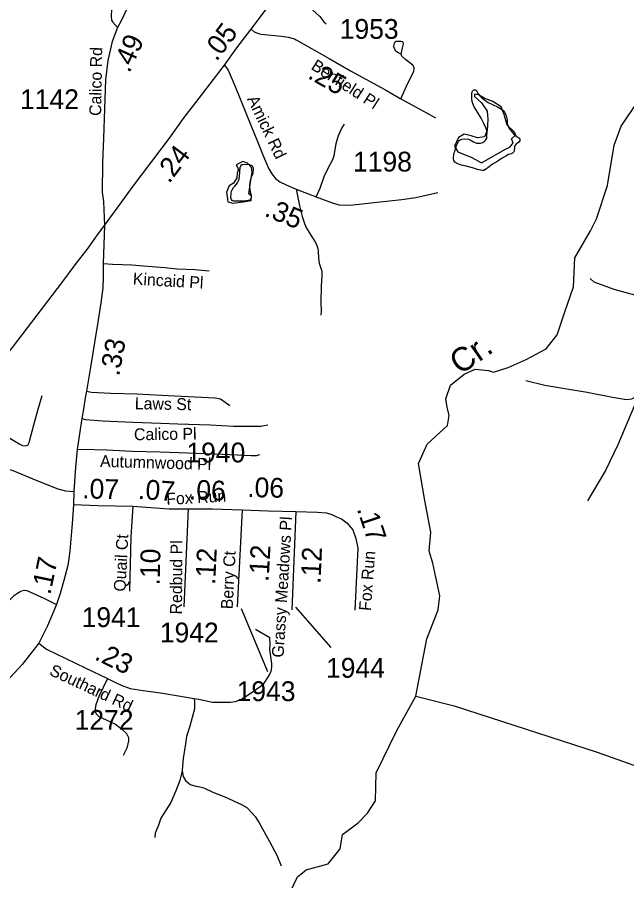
# Model space of a CAD drawing. Extents: x 1159738 to 1321356, y 736314 to 882035.
# Drawn here: x 1226764 to 1230616, y 772392 to 777846 of the extents above; entities that cross this region are included whole.
import ezdxf

# ---------------------------------------------------------------- set-up
doc = ezdxf.new("R2010")
doc.units = 0
for name, color, linetype in [('Exist Hydrographic Creek Single Shore', 7, 'Continuous'), ('Exist Hydrographic Creek Single Shore Label', 7, 'Continuous'), ('Exist Hydrographic Misc Water Feature', 7, 'Continuous'), ('Exist Hydrographic Pond Under 1500 Sq Ft', 7, 'Continuous'), ('Exist Road Non-System Type 51', 7, 'Continuous'), ('Exist Road Non-System Type 51 Label', 7, 'Continuous'), ('Exist Road Primary US Attributed', 7, 'Continuous'), ('Exist Road Primary US Mileage Hundredths English Label', 7, 'Continuous'), ('Exist Road Secondary Mileage Hundredths English Label', 7, 'Continuous'), ('Exist Road Secondary Type 51 Attributed', 7, 'Continuous'), ('Exist Road Secondary Type 51 Label', 7, 'Continuous'), ('Exist Road Secondary Type 51 Number Label', 7, 'Continuous')]:
    doc.layers.add(name, color=color, linetype=linetype)

msp = doc.modelspace()

# ---------------------------------------------------------------- linework, layer by layer
at = {"layer": 'Exist Hydrographic Creek Single Shore'}
for points in [[(1229283.5, 773556.8), (1229352.8, 773920), (1229424.7, 774103), (1229435.6, 774190.2), (1229389.9, 774396.5), (1229368.1, 774472.7), (1229379, 774592.6), (1229340.9, 774793), (1229300.3, 775027.5), (1229355.2, 775150.1), (1229483.9, 775266.7), (1229493.4, 775330.4), (1229481.2, 775381.9), (1229473.1, 775436.2), (1229502.9, 775521.6), (1229588.2, 775590.7), (1229658.7, 775623.2), (1229742.6, 775613.7), (1229773.8, 775604.3), (1229867.3, 775634.1), (1229979.7, 775682.9), (1230105.9, 775751.3), (1230176.9, 775838.9), (1230222.2, 775978.4), (1230278.7, 776142.8), (1230288, 776325.1), (1230386.8, 776497.6), (1230424.8, 776571.7), (1230494.7, 776782.1), (1230535.9, 777037.5), (1230580.1, 777157.5), (1230689.2, 777315.1)], [(1228465.9, 772271.7), (1228535.6, 772415.5), (1228589.3, 772460.3), (1228728.6, 772497.4), (1228804.9, 772593.2), (1228820.1, 772682.6), (1228918.1, 772756.6), (1228976.9, 772817.6), (1229029.1, 772896.4), (1229033.2, 773073.9), (1229163.8, 773339.7), (1229283.5, 773556.8)], [(1229283.5, 773556.8), (1229525.2, 773495.8), (1230429.2, 773203.2), (1230843.2, 773057)]]:
    msp.add_lwpolyline(points, dxfattribs=at)
at = {"layer": 'Exist Hydrographic Misc Water Feature'}
for points in [[(1229732.7, 777095.4), (1229733.5, 777123.3), (1229728, 777144), (1229712.8, 777173.8), (1229695.6, 777208.6), (1229672.5, 777245.2), (1229651.5, 777280.1), (1229645.9, 777294.1), (1229638.4, 777313.9), (1229636.8, 777332), (1229637.7, 777366.5), (1229642, 777377.9), (1229648.2, 777386), (1229654.3, 777387.5), (1229660.2, 777387.4), (1229666.2, 777383.2), (1229667.9, 777377.4), (1229675.7, 777364.9), (1229687.3, 777349.1), (1229699, 777338.2), (1229716.6, 777323.9), (1229740.2, 777307.8), (1229767.9, 777295), (1229803.5, 777277.8), (1229831.1, 777260.8), (1229840.9, 777252.5), (1229846.6, 777244.9), (1229850.4, 777234.2), (1229854.2, 777224.3), (1229859.3, 777194.7), (1229860.8, 777172.5), (1229866.4, 777158.4), (1229874, 777141.9), (1229883.7, 777129.4), (1229903.1, 777106.8), (1229920.9, 777092.5), (1229934.6, 777084), (1229938.6, 777082.3), (1229940.4, 777076.5), (1229940.2, 777068.3), (1229940, 777064.2), (1229933.9, 777056.1), (1229925.7, 777050.5), (1229915.5, 777042.5), (1229909.3, 777032.8), (1229907.1, 777027.1), (1229904.4, 777005), (1229902.3, 776995.2), (1229894.1, 776987.1), (1229886, 776983.2), (1229869.8, 776977.8), (1229851.5, 776968.3), (1229825.2, 776953.3), (1229800.8, 776937.3), (1229768.2, 776918.3), (1229745.7, 776900.7), (1229723.3, 776883.9), (1229713.1, 776877.5), (1229705.1, 776877.7), (1229693.1, 776878.8), (1229673.4, 776884.9), (1229641.6, 776895.4), (1229601.7, 776904.4), (1229572, 776911.5), (1229548.1, 776920.2), (1229530.3, 776930.5), (1229522.6, 776940.4), (1229520.9, 776951.2), (1229523.8, 776984.7), (1229528, 776992.8), (1229541.1, 777036.1), (1229551.8, 777060.5), (1229556, 777066.1), (1229566.1, 777071.7), (1229574.2, 777075.6), (1229590.2, 777077), (1229616.1, 777074.8), (1229626.1, 777070.5), (1229647.8, 777059.4), (1229667.5, 777050.8), (1229679.5, 777050.6), (1229691.5, 777050.3), (1229705.6, 777054.1), (1229718, 777063.7), (1229726.2, 777071.8), (1229732.4, 777081.5), (1229732.7, 777095.4)], [(1228139.8, 776779.6), (1228156.3, 776799), (1228162.6, 776812.8), (1228167, 776825), (1228169.3, 776841.4), (1228172.8, 776897.1), (1228177, 776906.9), (1228183.4, 776915), (1228189.3, 776916.5), (1228207.3, 776917.7), (1228231.3, 776915.6), (1228237.2, 776913), (1228249.1, 776907.1), (1228252.9, 776898.8), (1228254.8, 776893), (1228254, 776862.6), (1228251.7, 776852.8), (1228243.2, 776834.9), (1228236.7, 776813), (1228234.4, 776801.5), (1228231.7, 776777.7), (1228233.2, 776757.2), (1228236.9, 776743.2), (1228242.3, 776719.3), (1228241.9, 776705.4), (1228237.6, 776695.6), (1228233.5, 776689.1), (1228223.3, 776687.7), (1228199.4, 776684), (1228169.2, 776683), (1228131.3, 776683.8), (1228123.4, 776688), (1228117.5, 776693.9), (1228113.7, 776704.6), (1228116.6, 776734.1), (1228119, 776748), (1228123.1, 776756.2), (1228131.5, 776769.9), (1228139.8, 776779.6)]]:
    msp.add_lwpolyline(points, dxfattribs=at)
at = {"layer": 'Exist Hydrographic Pond Under 1500 Sq Ft'}
for points in [[(1229654.8, 777345.2), (1229698.6, 777304.7), (1229734, 777252.4), (1229739.1, 777200.2), (1229734, 777129.3), (1229717.2, 777090.5), (1229673.3, 777083.8), (1229632.9, 777097.3), (1229589.1, 777107.4), (1229553.7, 777087.1), (1229528.4, 777031.5), (1229548.6, 776996.1), (1229637.9, 776958.9), (1229698.6, 776926.9), (1229761, 776962.3), (1229845.3, 777011.2), (1229879, 777028.1), (1229897.5, 777053.4), (1229887.4, 777078.7), (1229914.4, 777102.3), (1229905.9, 777119.2), (1229860.4, 777164.7), (1229841.9, 777232.2), (1229821.7, 777279.4), (1229769.4, 777313.2), (1229718.9, 777333.4), (1229680.1, 777355.3), (1229654.8, 777360.4)], [(1228147.9, 776913.4), (1228163.1, 776886.4), (1228154.7, 776861.1), (1228151.3, 776830.8), (1228131.1, 776797), (1228104.1, 776780.1), (1228087.2, 776741.4), (1228090.6, 776712.7), (1228095.7, 776680.6), (1228127.7, 776670.5), (1228191.7, 776678.9), (1228242.3, 776689.1), (1228244, 776716.1), (1228227.1, 776731.2), (1228237.2, 776788.6), (1228249, 776866.2), (1228244, 776896.5), (1228218.7, 776923.5), (1228190, 776935.3)]]:
    msp.add_lwpolyline(points, close=True, dxfattribs=at)
at = {"layer": 'Exist Road Non-System Type 51'}
for points in [[(1227371.7, 778029.9), (1227371.1, 778009.4), (1227370.6, 777986), (1227362.6, 777936.5), (1227358, 777852.4), (1227360.3, 777826.2), (1227367.1, 777816), (1227397.7, 777780.6)], [(1228446.3, 778044.4), (1228503.7, 777998.1), (1228594.7, 777925.7), (1228632.8, 777890.8), (1228675.8, 777849.6), (1228702.6, 777816.5), (1228715.7, 777804)], [(1229190.5, 777611.7), (1229198.6, 777651.6), (1229204.2, 777677.8), (1229202.3, 777686.6), (1229198.6, 777690.3), (1229191.1, 777692.2), (1229176.1, 777692.2), (1229166.8, 777692.8), (1229158.6, 777691.6), (1229151.8, 777687.8), (1229146.2, 777681), (1229143.7, 777672.8), (1229142.4, 777661.6), (1229148, 777646), (1229152.4, 777638.5), (1229168, 777626), (1229190.5, 777611.7)], [(1229187.9, 777330.1), (1229232.8, 777429.8), (1229269.6, 777504), (1229273.4, 777519), (1229273.4, 777529), (1229264.6, 777542.1), (1229217.9, 777578), (1229194.8, 777599.2), (1229190.5, 777611.7)], [(1228652.8, 776710.9), (1228677.6, 776765.5), (1228703.5, 776839), (1228730.6, 776896.2), (1228757.7, 776946.2), (1228766.1, 776972.1), (1228771.5, 776995), (1228779.3, 777048.3), (1228792.5, 777092.8), (1228814.2, 777141), (1228831.7, 777170)], [(1228527.1, 776760.3), (1228548.9, 776654.1), (1228565.8, 776588.1), (1228580.2, 776542.9), (1228592.9, 776514), (1228630.8, 776452.5), (1228647.5, 776426.9), (1228658.4, 776403.4), (1228663.8, 776384.7), (1228665.6, 776367.3), (1228667.4, 776324.5), (1228672.2, 776292), (1228688.5, 776242.2), (1228689.7, 776212.1), (1228684.8, 776148.2), (1228682.5, 776043.6), (1228684.3, 775990), (1228683.1, 775964.3)], [(1227307.7, 776289.9), (1227365.9, 776286.4), (1227488.6, 776281.1), (1227562.7, 776274.9), (1227696, 776264.3), (1227775.4, 776256.4), (1227885.8, 776252), (1227977.6, 776244.9)], [(1230796.8, 776064.7), (1230714.2, 776077.4), (1230536.5, 776125), (1230411.1, 776172.7), (1230385.7, 776196.5)], [(1230665.2, 775442.9), (1230646.2, 775433.4), (1230614.5, 775428.6), (1230525.6, 775442.9), (1230366.9, 775474.7), (1230224, 775498.5), (1230098.6, 775519.2), (1229978.5, 775549.3)], [(1226408.5, 775381), (1226448, 775346.5), (1226521.3, 775303.2), (1226665.2, 775218.4), (1226748.1, 775168.1), (1226780.8, 775148.7), (1226797.5, 775140.7), (1226816.1, 775139), (1226832, 775142.5), (1226839.9, 775159.3), (1226869, 775271.4), (1226896.4, 775369.5), (1226920.9, 775455.7)], [(1227201.5, 775484.2), (1227233.7, 775477.9), (1227352.9, 775471.7), (1227520.6, 775466.4), (1227675, 775458.5), (1228012.6, 775441.7), (1228047.9, 775434.6), (1228107.1, 775394)], [(1230665.2, 775442.9), (1230670.2, 775419.9), (1230663.9, 775388.1), (1230560.7, 775145.1), (1230481.3, 774983.1), (1230367, 774790.9)], [(1227172.7, 775311.3), (1227195, 775304), (1227303.5, 775296.9), (1227496.8, 775288.1), (1227671.6, 775281), (1227780.1, 775276.6), (1227984.4, 775270.4), (1228131, 775263.3), (1228247.5, 775262.4), (1228304.5, 775262.5), (1228347.8, 775270.4)], [(1227143.9, 775115.5), (1227172.9, 775118), (1227330.8, 775113.6), (1227490.6, 775105.7), (1227668, 775100.4), (1228012.7, 775088), (1228155.7, 775080.9), (1228241.9, 775078.3), (1228275.4, 775078.3), (1228296.6, 775083.6)], [(1226688.2, 774996.7), (1226735.6, 774982), (1226887.3, 774918.9), (1227020, 774867.4), (1227069.9, 774853.5), (1227121.6, 774850.5)], [(1226702.3, 774150.5), (1226729.5, 774178.9), (1226747.8, 774194.9), (1226766.7, 774208.5), (1226782.7, 774217.4), (1226792.7, 774222.7), (1226808.1, 774226.3), (1226825.2, 774223.9), (1226932.3, 774175.4), (1227011.7, 774135.6)], [(1228039.3, 773519.3), (1228110.6, 773518.4), (1228143.2, 773523.7), (1228177.5, 773536.9), (1228237.3, 773574.8), (1228320, 773632.9), (1228356.1, 773688.4), (1228368.1, 773714.6), (1228373.4, 773737.5), (1228373.4, 773763), (1228361.1, 773851.1), (1228362, 773886.3), (1228360.2, 773925.5), (1228269.6, 773978.4)], [(1227335.7, 773668.6), (1227280.8, 773555), (1227261, 773502.2), (1227257, 773478.4), (1227258.4, 773457.2), (1227263.6, 773445.4), (1227280.8, 773428.2), (1227325.7, 773408.4), (1227385, 773380.7), (1227423.3, 773351.6), (1227455, 773321.2), (1227466.9, 773296.1), (1227468.2, 773275), (1227457.6, 773228.8), (1227433.9, 773181.8)], [(1227882.1, 773543.1), (1227885, 773519.8), (1227883.7, 773476.3), (1227855.9, 773368), (1227833.5, 773301.9), (1227826.9, 773257), (1227812.4, 773164.6), (1227808.4, 773117), (1227805.8, 773085.3)], [(1227805.8, 773085.3), (1227791.2, 773024.1), (1227766.1, 772959.4), (1227735.8, 772885.4), (1227672.4, 772786.4), (1227656.6, 772741.5), (1227635.5, 772692.6), (1227632.8, 772663.6)], [(1227805.8, 773085.3), (1227813.6, 773049.2), (1227828.2, 773024.1), (1227857.2, 773000.3), (1227892.8, 772988.4), (1227917.9, 772984.5), (1227944.3, 772977.9), (1228001, 772950.1), (1228076.3, 772921.1), (1228180.5, 772873.5), (1228216.1, 772853.7), (1228247.8, 772820.7), (1228268.9, 772796.9), (1228292.7, 772757.3), (1228357.4, 772639.8), (1228404.9, 772552.6), (1228431.3, 772485.3)]]:
    msp.add_lwpolyline(points, dxfattribs=at)
at = {"layer": 'Exist Road Primary US Attributed'}
for points in [[(1228241.8, 777770.7), (1228326.2, 777883), (1228396.2, 777978.7), (1228446.3, 778044.4), (1228509.9, 778131.4), (1228570.4, 778212.9), (1228684.7, 778364.5), (1228804.8, 778527.2), (1228884.6, 778634.9), (1228897.5, 778651.8), (1228972.2, 778752.3), (1229033.9, 778835.5), (1229044.4, 778848.4), (1229134.1, 778968.9), (1229200, 779055.9), (1229332.9, 779233.7), (1229368.5, 779280.4), (1229474.6, 779422.5)], [(1228073.1, 777542.1), (1228152.6, 777652.9), (1228241.8, 777770.7)], [(1227315.6, 776530), (1227377.9, 776615.7), (1227497.9, 776777.8), (1227614.4, 776935), (1227725.8, 777081.7), (1227819.2, 777213.1), (1227893.5, 777306.6), (1228073.1, 777542.1)], [(1225354.6, 774471.4), (1225454.8, 774551.7), (1225742.4, 774778.1), (1225919.8, 774925.5), (1226113.9, 775096.3), (1226203.1, 775179.5), (1226250.7, 775222.6), (1226279.5, 775252.2), (1226408.5, 775381), (1226460.5, 775439.3), (1226546.1, 775531.6), (1226620.3, 775618.2), (1226667.9, 775677.4), (1226734, 775760.1), (1226951.8, 776043), (1227053.3, 776177.3), (1227129.9, 776282.1), (1227211.9, 776388.1), (1227260.3, 776455.6), (1227266.3, 776464.3), (1227315.6, 776530)]]:
    msp.add_lwpolyline(points, dxfattribs=at)
at = {"layer": 'Exist Road Secondary Type 51 Attributed'}
for p, q in [((1227845.4, 774740.5), (1227817.5, 774121)), ((1228186.7, 774733.4), (1228153.9, 774121)), ((1228525.8, 774724.1), (1228499.5, 774102.4))]:
    msp.add_line(p, q, dxfattribs=at)
for points in [[(1227483, 777951.3), (1227420.9, 777822.5), (1227397.7, 777780.6), (1227364.4, 777692.9), (1227336.7, 777572.4), (1227322.3, 777450.3), (1227315.7, 777267.7), (1227310.1, 777081.2), (1227303.5, 776925.2), (1227301.5, 776740.1), (1227308.5, 776681.2), (1227315.6, 776530)], [(1228241.8, 777770.7), (1228262.2, 777752.6), (1228289.6, 777742.7), (1228305.4, 777739.8), (1228433.7, 777727), (1228476.3, 777720.5), (1228516, 777708.3), (1228527.7, 777702.4), (1228734.5, 777584.7), (1228869.3, 777508.2), (1229086.6, 777388.9), (1229187.9, 777330.1), (1229355.4, 777239), (1229408.3, 777209.5)], [(1228073.1, 777542.1), (1228096.9, 777511.4), (1228141.1, 777407.7), (1228243.7, 777154), (1228277.8, 777071.9), (1228320.1, 776966.2), (1228340, 776921.3), (1228354.1, 776889.1), (1228374.2, 776855.9), (1228396.4, 776827.7), (1228424.5, 776806.6), (1228463.7, 776786.4), (1228527.1, 776760.3), (1228652.8, 776710.9), (1228761.5, 776670.7), (1228798.4, 776660.8), (1228837.7, 776658.8), (1228887, 776659.8), (1229039.8, 776676.9), (1229194.7, 776694), (1229284, 776708.1), (1229421.9, 776737.7)], [(1227315.6, 776530), (1227307.7, 776289.9), (1227307.9, 776201.2), (1227305, 776137.4), (1227292.6, 776041.4), (1227274.4, 775919.7), (1227253.3, 775790.5), (1227227.4, 775635.9), (1227201.5, 775484.2), (1227194.5, 775440.7), (1227182.1, 775369.6), (1227172.7, 775311.3), (1227157.5, 775214.4), (1227143.9, 775115.5), (1227131.6, 775004.6), (1227121.6, 774850.5), (1227119.8, 774767.7)], [(1227119.8, 774767.7), (1227110.4, 774646.2), (1227106, 774574.7), (1227096.3, 774473.1), (1227083.1, 774383.4), (1227059.3, 774288.9), (1227034.6, 774205.3), (1227011.7, 774135.6), (1226955.3, 774002.5), (1226900.6, 773891.2)], [(1227119.8, 774767.7), (1227273.1, 774762.1), (1227495.7, 774757.4)], [(1227495.7, 774757.4), (1227481.2, 774563.4), (1227473.5, 774221.1)], [(1227495.7, 774757.4), (1227724, 774741.6), (1227845.4, 774740.5)], [(1227845.4, 774740.5), (1227997.4, 774740.3), (1228186.7, 774733.4)], [(1228186.7, 774733.4), (1228350.7, 774727.9), (1228525.8, 774724.1)], [(1228525.8, 774724.1), (1228661.8, 774720.4), (1228719.6, 774714.8), (1228753.1, 774705.5), (1228782.9, 774690.6), (1228812.8, 774677.5), (1228846.3, 774651.4), (1228885.4, 774608.6), (1228904.1, 774552.6), (1228917.1, 774493.1), (1228897.7, 774100.9)], [(1226900.6, 773891.2), (1226795, 773757.2), (1226435.3, 773369.3)], [(1226900.6, 773891.2), (1226950, 773853.2), (1227194.4, 773736.5), (1227335.7, 773668.6), (1227385.7, 773643.1), (1227421.9, 773627), (1227477.1, 773606.3), (1227561, 773593.6), (1227670.4, 773577.4), (1227771.3, 773562.4), (1227882.1, 773543.1), (1227911.9, 773538.7), (1227998.9, 773519.3), (1228039.3, 773519.3)]]:
    msp.add_lwpolyline(points, dxfattribs=at)
at = {"layer": 'Exist Road Secondary Type 51 Number Label'}
for p, q in [((1228178.9, 774111.6), (1228346.4, 773712.7)), ((1228522, 774119.6), (1228745.4, 773864.3))]:
    msp.add_line(p, q, dxfattribs=at)

# ---------------------------------------------------------------- texts
at = {"layer": 'Exist Hydrographic Creek Single Shore Label'}
msp.add_text('Cr.', height=150, rotation=34.8824, dxfattribs=at).set_placement((1229563.3, 775583.3))
at = {"layer": 'Exist Road Non-System Type 51 Label'}
for s, rotation, p in [('Benfield Pl', 327.1655, (1228615.7, 777521.5)), ('Kincaid Pl', 356.6715, (1227493.4, 776157.4)), ('Laws St', 358.9337, (1227506.7, 775370.1)), ('Calico Pl', 0.6084, (1227502.3, 775173.7)), ('Autumnwood Pl', 358.37, (1227287.2, 775005.6))]:
    msp.add_text(s, height=75, rotation=rotation, dxfattribs=at).set_placement(p)
at = {"layer": 'Exist Road Primary US Mileage Hundredths English Label'}
for s, rotation, p in [('.05', 52.9085, (1228023.6, 777562.2)), ('.24', 52.7913, (1227723.8, 776791))]:
    msp.add_text(s, height=125, rotation=rotation, dxfattribs=at).set_placement(p)
at = {"layer": 'Exist Road Secondary Mileage Hundredths English Label'}
for s, rotation, p in [('.49', 65.6552, (1227472.5, 777489)), ('.25', 330.4251, (1228593.6, 777464.3)), ('.35', 337.5599, (1228320.5, 776593.2)), ('.33', 79.5102, (1227408, 775574.9)), ('.07', 358.7983, (1227174, 774806.5)), ('.07', 356.0329, (1227525, 774804)), ('.06', 357.9146, (1227847.6, 774800.3)), ('.06', 358.7807, (1228216.9, 774815.1)), ('.17', 288.4289, (1228909, 774740.7)), ('.10', 88.7137, (1227664.3, 774255.8)), ('.12', 87.4244, (1228015.1, 774258.6)), ('.12', 86.9307, (1228352.7, 774277.6)), ('.12', 87.573, (1228680.7, 774265.5)), ('.17', 78.2101, (1226973.4, 774193.8)), ('.23', 334.1195, (1227246.2, 773792.4))]:
    msp.add_text(s, height=125, rotation=rotation, dxfattribs=at).set_placement(p)
at = {"layer": 'Exist Road Secondary Type 51 Label'}
for s, rotation, p in [('Calico Rd', 89.0681, (1227294.5, 777222)), ('Amick Rd', 295.5464, (1228215, 777329.9)), ('Fox Run', 3.2056, (1227708.1, 774765.2)), ('Grassy Meadows Pl', 86.4852, (1228447.2, 773799.5)), ('Quail Ct', 87.2012, (1227448.8, 774216.5)), ('Redbud Pl', 89.649, (1227805.4, 774073.2)), ('Berry Ct', 86.9133, (1228125.3, 774105.1)), ('Fox Run', 85.5419, (1228998.2, 774094.1)), ('Southard Rd', 334.9531, (1226962, 773694.3))]:
    msp.add_text(s, height=75, rotation=rotation, dxfattribs=at).set_placement(p)
at = {"layer": 'Exist Road Secondary Type 51 Number Label'}
for s, p in [('1953', (1228802.4, 777709.4)), ('1142', (1226782.2, 777265.2)), ('1198', (1228886.4, 776871.1)), ('1940', (1227833.5, 775033.8)), ('1941', (1227171.5, 773993.8)), ('1942', (1227665.5, 773897)), ('1944', (1228715.7, 773673.8)), ('1943', (1228150.9, 773526.1)), ('1272', (1227127.3, 773344.8))]:
    msp.add_text(s, height=125, dxfattribs=at).set_placement(p)

doc.saveas('drawing.dxf')
